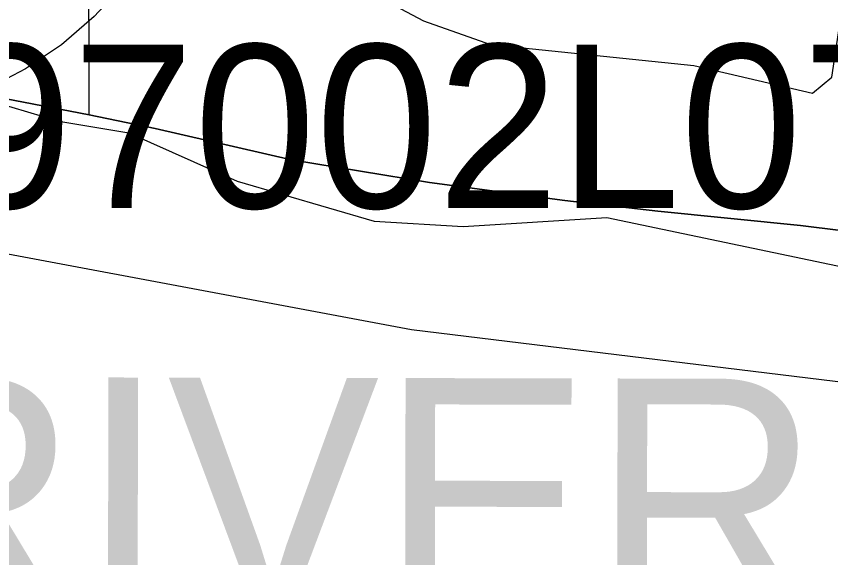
# Model space of a CAD drawing. Extents: x -157.2 to -99.3, y 12.2 to 46.2.
# Drawn here: x -149.636 to -149.088, y 35.978 to 36.342 of the extents above; entities that cross this region are included whole.
import ezdxf

# ---------------------------------------------------------------- set-up
doc = ezdxf.new("R2010")
doc.units = 0
for name, color, linetype in [('tdCoClipBndry', 7, 'Continuous'), ('tdCoCoBndry', 7, 'Continuous'), ('tdCoCorpBndry', 7, 'Continuous'), ('tdCoHydroRiver', 7, 'Continuous'), ('tdCoHydroTxtLg', 7, 'Continuous'), ('tdCoSectLine', 7, 'Continuous'), ('tdCoSectLinePart', 7, 'Continuous'), ('tdCoShieldInt', 7, 'Continuous'), ('tdCoStBndry', 7, 'Continuous'), ('tdCoStBndryPart', 7, 'Continuous'), ('tdCoStrucPriMaintName', 7, 'Continuous'), ('tdCoTwpBndryShd', 7, 'Continuous')]:
    doc.layers.add(name, color=color, linetype=linetype)

msp = doc.modelspace()

# ---------------------------------------------------------------- linework, layer by layer
at = {"layer": 'tdCoClipBndry'}
msp.add_lwpolyline([(-147.25054, 33.70952), (-147.24775, 34.07296), (-147.25857, 34.18458), (-147.26935, 34.41243), (-147.30503, 34.63993), (-147.34667, 34.81211), (-147.35749, 34.88891), (-147.37587, 34.95785), (-147.39974, 35.04582), (-147.4935, 35.27494), (-147.56118, 35.41328), (-147.66993, 35.57207), (-147.82096, 35.73684), (-147.89948, 35.80515), (-148.07214, 35.90589), (-148.15095, 35.92571), (-148.2271, 35.9556), (-148.37612, 35.99492), (-148.62697, 36.04036), (-149.37009, 36.13081), (-149.77127, 36.20598)], dxfattribs=at)
at = {"layer": 'tdCoCoBndry'}
msp.add_lwpolyline([(-148.52392, 36.1241), (-148.612, 36.13924), (-148.67145, 36.14661), (-148.77412, 36.15933), (-148.8634, 36.17039), (-148.95889, 36.18222), (-149.0251, 36.1907), (-149.10833, 36.20099), (-149.20431, 36.21067), (-149.26689, 36.21793), (-149.35801, 36.23004), (-149.45096, 36.24519), (-149.5427, 36.26641), (-149.58705, 36.2755), (-149.70004, 36.29732)], dxfattribs=at)
at = {"layer": 'tdCoCorpBndry'}
msp.add_lwpolyline([(-149.69967, 36.29732), (-149.58667, 36.2755), (-149.54232, 36.26641), (-149.45058, 36.24519), (-149.35763, 36.23004), (-149.26651, 36.21793), (-149.20394, 36.21067), (-149.10795, 36.20099), (-149.02472, 36.1907), (-148.95851, 36.18222), (-148.86302, 36.17039), (-148.77374, 36.15933), (-148.67107, 36.14661), (-148.61163, 36.13924), (-148.52354, 36.1241)], dxfattribs=at)
at = {"layer": 'tdCoHydroRiver'}
for points in [[(-149.73782, 36.43221), (-149.50997, 36.40226), (-149.44124, 36.38094), (-149.36218, 36.33874), (-149.31694, 36.32297), (-149.18009, 36.30878), (-149.10022, 36.29024), (-149.08723, 36.30085), (-149.07291, 36.3967), (-149.05079, 36.39751), (-148.96608, 36.38197), (-148.9458, 36.37495), (-148.95289, 36.3057), (-148.95288, 36.2599), (-148.87388, 36.26192), (-148.80662, 36.24381), (-148.7609, 36.24224), (-148.70056, 36.2528), (-148.65478, 36.2528), (-148.53723, 36.22822)], [(-149.64975, 36.28388), (-149.60756, 36.27138), (-149.56047, 36.26344), (-149.48739, 36.23091), (-149.39518, 36.20405), (-149.33532, 36.20041), (-149.23882, 36.20657), (-148.77961, 36.11022), (-148.63808, 36.09429), (-148.60791, 36.09957), (-148.59552, 36.09282), (-148.58969, 36.07841), (-148.57724, 36.07324), (-148.44144, 36.07489)]]:
    msp.add_lwpolyline(points, dxfattribs=at)
at = {"layer": 'tdCoSectLine'}
for points in [[(-150.37808, 36.42945), (-150.33367, 36.39485), (-150.28263, 36.35538), (-150.19757, 36.35429), (-150.11982, 36.3433), (-150.05847, 36.33361), (-149.96005, 36.32819), (-149.8586, 36.31426), (-149.75897, 36.30519), (-149.70004, 36.29732), (-149.58705, 36.2755)], [(-149.58705, 36.2755), (-149.58737, 36.4023)], [(-149.58705, 36.2755), (-149.5427, 36.26641), (-149.45096, 36.24519), (-149.35801, 36.23004), (-149.26689, 36.21793), (-149.20431, 36.21067), (-149.10833, 36.20099), (-149.0251, 36.1907), (-148.95889, 36.18222), (-148.8634, 36.17039), (-148.77412, 36.15933), (-148.67145, 36.14661), (-148.612, 36.13924)]]:
    msp.add_lwpolyline(points, dxfattribs=at)
at = {"layer": 'tdCoSectLinePart'}
for points in [[(-150.30407, 36.37196), (-150.28263, 36.35538), (-150.19757, 36.35429), (-150.11982, 36.3433), (-150.05847, 36.33361), (-149.96005, 36.32819), (-149.8586, 36.31426), (-149.75897, 36.30519), (-149.70004, 36.29732), (-149.58705, 36.2755)], [(-149.58705, 36.2755), (-149.58716, 36.32196)], [(-149.58705, 36.2755), (-149.5427, 36.26641), (-149.45096, 36.24519), (-149.35801, 36.23004), (-149.26689, 36.21793), (-149.20431, 36.21067), (-149.10833, 36.20099), (-149.0251, 36.1907), (-148.95889, 36.18222), (-148.8634, 36.17039), (-148.77412, 36.15933), (-148.67145, 36.14661), (-148.612, 36.13924)]]:
    msp.add_lwpolyline(points, dxfattribs=at)
at = {"layer": 'tdCoShieldInt'}
for points in [[(-149.64989, 36.66573), (-149.62073, 36.66561), (-149.59175, 36.66888), (-149.56125, 36.67614), (-149.54453, 36.65225), (-149.53071, 36.62656), (-149.51998, 36.59945), (-149.51516, 36.58292), (-149.50962, 36.55429), (-149.50746, 36.52521), (-149.50871, 36.49607), (-149.51334, 36.46728), (-149.5213, 36.43922), (-149.53248, 36.41228), (-149.54672, 36.38684), (-149.56383, 36.36322), (-149.58358, 36.34176), (-149.60569, 36.32275), (-149.62987, 36.30645), (-149.65579, 36.29308)], [(-149.8992, 36.58292), (-149.51516, 36.58292), (-149.50962, 36.55429), (-149.50746, 36.52521), (-149.50871, 36.49607), (-149.51334, 36.46728), (-149.5213, 36.43922), (-149.53248, 36.41228), (-149.54672, 36.38684), (-149.56383, 36.36322), (-149.58358, 36.34176), (-149.60569, 36.32275), (-149.62987, 36.30645), (-149.65579, 36.29308)]]:
    msp.add_lwpolyline(points, dxfattribs=at)
at = {"layer": 'tdCoStBndry'}
msp.add_lwpolyline([(-149.70004, 36.29732), (-149.58705, 36.2755), (-149.5427, 36.26641), (-149.45096, 36.24519), (-149.35801, 36.23004), (-149.26689, 36.21793), (-149.20431, 36.21067), (-149.10833, 36.20099), (-149.0251, 36.1907), (-148.95889, 36.18222), (-148.8634, 36.17039), (-148.77412, 36.15933), (-148.67145, 36.14661), (-148.612, 36.13924), (-148.52392, 36.1241)], dxfattribs=at)
at = {"layer": 'tdCoStBndryPart'}
msp.add_lwpolyline([(-149.70004, 36.29732), (-149.58705, 36.2755), (-149.5427, 36.26641), (-149.45096, 36.24519), (-149.35801, 36.23004), (-149.26689, 36.21793), (-149.20431, 36.21067), (-149.10833, 36.20099), (-149.0251, 36.1907), (-148.95889, 36.18222), (-148.8634, 36.17039), (-148.77412, 36.15933), (-148.67145, 36.14661), (-148.612, 36.13924), (-148.52392, 36.1241), (-148.42853, 36.10288), (-148.35442, 36.09258), (-148.27908, 36.07257), (-148.19585, 36.05073), (-148.12044, 36.0209), (-148.03789, 36.00038), (-147.99538, 35.97975), (-147.91705, 35.93403)], dxfattribs=at)
at = {"layer": 'tdCoTwpBndryShd'}
msp.add_lwpolyline([(-148.52392, 36.1241), (-148.612, 36.13924), (-148.67145, 36.14661), (-148.77412, 36.15933), (-148.8634, 36.17039), (-148.95889, 36.18222), (-149.0251, 36.1907), (-149.10833, 36.20099), (-149.20431, 36.21067), (-149.26689, 36.21793), (-149.35801, 36.23004), (-149.45096, 36.24519), (-149.5427, 36.26641), (-149.58705, 36.2755), (-149.70004, 36.29732)], dxfattribs=at)

# ---------------------------------------------------------------- texts
at = {"layer": 'tdCoHydroTxtLg'}
msp.add_text('MISSOURI  RIVER', height=0.16, rotation=359.8845, dxfattribs=at).set_placement((-150.92555, 35.94154))
at = {"layer": 'tdCoStrucPriMaintName'}
msp.add_text('97002L077', height=0.11, dxfattribs=at).set_placement((-149.68005, 36.21287))

doc.saveas('drawing.dxf')
